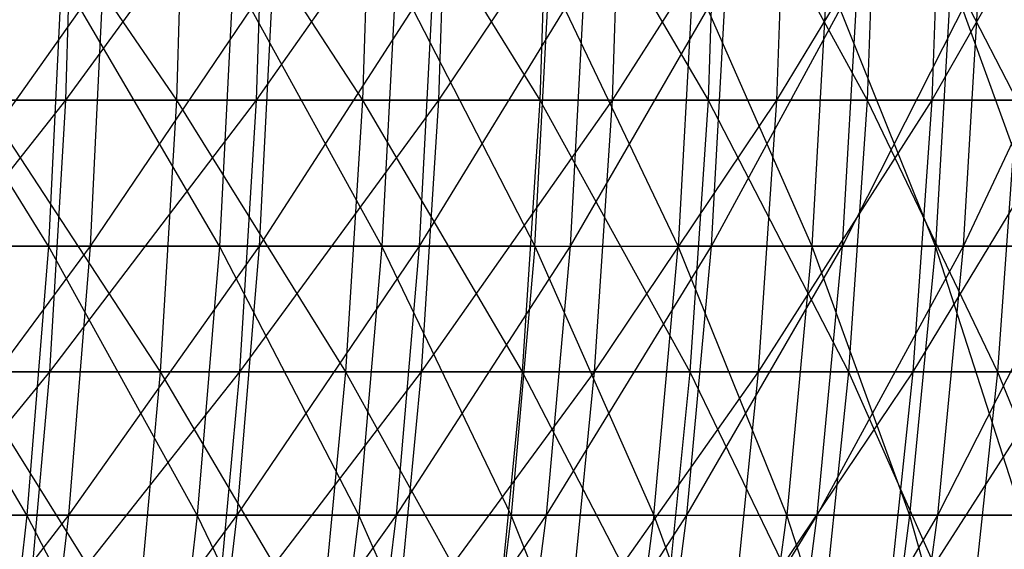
# Model space of a CAD drawing. Extents: x -125 to 125, y -143 to 0.
# Tile 382 of 406: x 42 to 51, y -91 to -86. Entities that reach past the tile are written whole.
import ezdxf

# ---------------------------------------------------------------- set-up
doc = ezdxf.new("R2010")
doc.units = 0
doc.header["$LTSCALE"] = 25.4
doc.layers.get('0').update_dxf_attribs({"linetype": 'CONTINUOUS'})

# ---------------------------------------------------------------- blocks, each defined once
blk = doc.blocks.new('NL2500027000_STL_3')
at = {"color": 0}
for p, q in [((41.3551, -84.1254, 43.4534), (43.0747, -86.6365, 41.5985)), ((41.3551, -84.1254, 43.4534), (43.0747, -86.6365, 41.5985)), ((42.124, -84.1254, -42.7085), (42.0503, -86.6365, -42.6338)), ((42.124, -84.1254, -42.7085), (42.0503, -86.6365, -42.6338)), ((43.8869, -84.1254, -40.8947), (42.0503, -86.6365, -42.6338)), ((43.8869, -84.1254, -40.8947), (42.0503, -86.6365, -42.6338)), ((43.1502, -84.1254, 41.6714), (43.0747, -86.6365, 41.5985)), ((43.1502, -84.1254, 41.6714), (43.0747, -86.6365, 41.5985)), ((43.1502, -84.1254, 41.6714), (44.7901, -86.6365, 39.7456)), ((43.1502, -84.1254, 41.6714), (44.7901, -86.6365, 39.7456)), ((43.8869, -84.1254, -40.8947), (43.8102, -86.6365, -40.8232)), ((43.8869, -84.1254, -40.8947), (43.8102, -86.6365, -40.8232)), ((45.5719, -84.1254, -39.0082), (43.8102, -86.6365, -40.8232)), ((45.5719, -84.1254, -39.0082), (43.8102, -86.6365, -40.8232)), ((44.8685, -84.1254, 39.8153), (44.7901, -86.6365, 39.7456)), ((44.8685, -84.1254, 39.8153), (44.7901, -86.6365, 39.7456)), ((44.8685, -84.1254, 39.8153), (46.4258, -86.6365, 37.8221)), ((44.8685, -84.1254, 39.8153), (46.4258, -86.6365, 37.8221)), ((45.5719, -84.1254, -39.0082), (45.4922, -86.6365, -38.94)), ((45.5719, -84.1254, -39.0082), (45.4922, -86.6365, -38.94)), ((47.1759, -84.1254, -37.0524), (45.4922, -86.6365, -38.94)), ((47.1759, -84.1254, -37.0524), (45.4922, -86.6365, -38.94)), ((46.5071, -84.1254, 37.8884), (46.4258, -86.6365, 37.8221)), ((46.5071, -84.1254, 37.8884), (46.4258, -86.6365, 37.8221)), ((46.5071, -84.1254, 37.8884), (47.979, -86.6365, 35.8313)), ((46.5071, -84.1254, 37.8884), (47.979, -86.6365, 35.8313)), ((47.1759, -84.1254, -37.0524), (47.0933, -86.6365, -36.9876)), ((47.1759, -84.1254, -37.0524), (47.0933, -86.6365, -36.9876)), ((48.6959, -84.1254, -35.0307), (47.0933, -86.6365, -36.9876)), ((48.6959, -84.1254, -35.0307), (47.0933, -86.6365, -36.9876)), ((48.063, -84.1254, 35.8941), (47.979, -86.6365, 35.8313)), ((48.063, -84.1254, 35.8941), (47.979, -86.6365, 35.8313)), ((48.063, -84.1254, 35.8941), (49.4468, -86.6365, 33.7769)), ((48.063, -84.1254, 35.8941), (49.4468, -86.6365, 33.7769)), ((48.6959, -84.1254, -35.0307), (48.6107, -86.6365, -34.9694)), ((48.6959, -84.1254, -35.0307), (48.6107, -86.6365, -34.9694)), ((50.1294, -84.1254, -32.9467), (48.6107, -86.6365, -34.9694)), ((50.1294, -84.1254, -32.9467), (48.6107, -86.6365, -34.9694)), ((49.5335, -84.1254, 33.836), (49.4468, -86.6365, 33.7769)), ((49.5335, -84.1254, 33.836), (49.4468, -86.6365, 33.7769)), ((49.5335, -84.1254, 33.836), (50.8268, -86.6365, 31.6623)), ((49.5335, -84.1254, 33.836), (50.8268, -86.6365, 31.6623)), ((50.1294, -84.1254, -32.9467), (50.0417, -86.6365, -32.8891)), ((50.1294, -84.1254, -32.9467), (50.0417, -86.6365, -32.8891)), ((51.4738, -84.1254, -30.8041), (50.0417, -86.6365, -32.8891)), ((51.4738, -84.1254, -30.8041), (50.0417, -86.6365, -32.8891)), ((41.8924, -87.9836, 37.1304), (40.3482, -85.4941, 39.034)), ((41.8924, -87.9836, 37.1304), (40.3482, -85.4941, 39.034)), ((40.6403, -87.9836, -38.4968), (42.4021, -85.4941, -36.7927)), ((40.6403, -87.9836, -38.4968), (42.4021, -85.4941, -36.7927)), ((42.0125, -85.4941, 37.2369), (41.8924, -87.9836, 37.1304)), ((42.0125, -85.4941, 37.2369), (41.8924, -87.9836, 37.1304)), ((43.4721, -87.9836, 35.2678), (42.0125, -85.4941, 37.2369)), ((43.4721, -87.9836, 35.2678), (42.0125, -85.4941, 37.2369)), ((42.2808, -87.9836, -36.6875), (42.4021, -85.4941, -36.7927)), ((42.2808, -87.9836, -36.6875), (42.4021, -85.4941, -36.7927)), ((42.2808, -87.9836, -36.6875), (43.9666, -85.4941, -34.9081)), ((42.2808, -87.9836, -36.6875), (43.9666, -85.4941, -34.9081)), ((43.5967, -85.4941, 35.3689), (43.4721, -87.9836, 35.2678)), ((43.5967, -85.4941, 35.3689), (43.4721, -87.9836, 35.2678)), ((44.9691, -87.9836, 33.338), (43.5967, -85.4941, 35.3689)), ((44.9691, -87.9836, 33.338), (43.5967, -85.4941, 35.3689)), ((43.8409, -87.9836, -34.8083), (43.9666, -85.4941, -34.9081)), ((43.8409, -87.9836, -34.8083), (43.9666, -85.4941, -34.9081)), ((43.8409, -87.9836, -34.8083), (45.4474, -85.4941, -32.9571)), ((43.8409, -87.9836, -34.8083), (45.4474, -85.4941, -32.9571)), ((45.098, -85.4941, 33.4336), (44.9691, -87.9836, 33.338)), ((45.098, -85.4941, 33.4336), (44.9691, -87.9836, 33.338)), ((45.098, -85.4941, 33.4336), (46.3805, -87.9836, 31.3447)), ((45.098, -85.4941, 33.4336), (46.3805, -87.9836, 31.3447)), ((45.3175, -87.9836, -32.8628), (45.4474, -85.4941, -32.9571)), ((45.3175, -87.9836, -32.8628), (45.4474, -85.4941, -32.9571)), ((45.3175, -87.9836, -32.8628), (46.8417, -85.4941, -30.9433)), ((45.3175, -87.9836, -32.8628), (46.8417, -85.4941, -30.9433)), ((46.3805, -87.9836, 31.3447), (46.5134, -85.4941, 31.4346)), ((46.3805, -87.9836, 31.3447), (46.5134, -85.4941, 31.4346)), ((47.7035, -87.9836, 29.2918), (46.5134, -85.4941, 31.4346)), ((47.7035, -87.9836, 29.2918), (46.5134, -85.4941, 31.4346)), ((46.7078, -87.9836, -30.8548), (46.8417, -85.4941, -30.9433)), ((46.7078, -87.9836, -30.8548), (46.8417, -85.4941, -30.9433)), ((46.7078, -87.9836, -30.8548), (48.1469, -85.4941, -28.8707)), ((46.7078, -87.9836, -30.8548), (48.1469, -85.4941, -28.8707)), ((47.8403, -85.4941, 29.3758), (47.7035, -87.9836, 29.2918)), ((47.8403, -85.4941, 29.3758), (47.7035, -87.9836, 29.2918)), ((47.8403, -85.4941, 29.3758), (48.9358, -87.9836, 27.1831)), ((47.8403, -85.4941, 29.3758), (48.9358, -87.9836, 27.1831)), ((48.0092, -87.9836, -28.7881), (48.1469, -85.4941, -28.8707)), ((48.0092, -87.9836, -28.7881), (48.1469, -85.4941, -28.8707)), ((48.0092, -87.9836, -28.7881), (49.3604, -85.4941, -26.743)), ((48.0092, -87.9836, -28.7881), (49.3604, -85.4941, -26.743)), ((49.0762, -85.4941, 27.2611), (48.9358, -87.9836, 27.1831)), ((49.0762, -85.4941, 27.2611), (48.9358, -87.9836, 27.1831)), ((50.075, -87.9836, 25.0227), (49.0762, -85.4941, 27.2611)), ((50.075, -87.9836, 25.0227), (49.0762, -85.4941, 27.2611)), ((49.2192, -87.9836, -26.6666), (49.3604, -85.4941, -26.743)), ((49.2192, -87.9836, -26.6666), (49.3604, -85.4941, -26.743)), ((49.2192, -87.9836, -26.6666), (50.4799, -85.4941, -24.5645)), ((49.2192, -87.9836, -26.6666), (50.4799, -85.4941, -24.5645)), ((50.2186, -85.4941, 25.0945), (50.075, -87.9836, 25.0227)), ((50.2186, -85.4941, 25.0945), (50.075, -87.9836, 25.0227)), ((51.1188, -87.9836, 22.8147), (50.2186, -85.4941, 25.0945)), ((51.1188, -87.9836, 22.8147), (50.2186, -85.4941, 25.0945)), ((50.3356, -87.9836, -24.4943), (50.4799, -85.4941, -24.5645)), ((50.3356, -87.9836, -24.4943), (50.4799, -85.4941, -24.5645)), ((50.3356, -87.9836, -24.4943), (51.5033, -85.4941, -22.3392)), ((50.3356, -87.9836, -24.4943), (51.5033, -85.4941, -22.3392)), ((42.0503, -86.6365, -42.6338), (40.0746, -89.141, -44.213)), ((42.0503, -86.6365, -42.6338), (40.0746, -89.141, -44.213)), ((42.0503, -86.6365, -42.6338), (40.2156, -86.6365, -44.3686)), ((42.0503, -86.6365, -42.6338), (40.2156, -86.6365, -44.3686)), ((41.2828, -86.6365, 43.3774), (43.0747, -86.6365, 41.5985)), ((41.2828, -86.6365, 43.3774), (43.0747, -86.6365, 41.5985)), ((41.2828, -86.6365, 43.3774), (42.9236, -89.141, 41.4526)), ((41.2828, -86.6365, 43.3774), (42.9236, -89.141, 41.4526)), ((42.0503, -86.6365, -42.6338), (41.9028, -89.141, -42.4843)), ((42.0503, -86.6365, -42.6338), (41.9028, -89.141, -42.4843)), ((43.8102, -86.6365, -40.8232), (41.9028, -89.141, -42.4843)), ((43.8102, -86.6365, -40.8232), (41.9028, -89.141, -42.4843)), ((43.8102, -86.6365, -40.8232), (42.0503, -86.6365, -42.6338)), ((43.8102, -86.6365, -40.8232), (42.0503, -86.6365, -42.6338)), ((43.0747, -86.6365, 41.5985), (42.9236, -89.141, 41.4526)), ((43.0747, -86.6365, 41.5985), (42.9236, -89.141, 41.4526)), ((43.0747, -86.6365, 41.5985), (44.7901, -86.6365, 39.7456)), ((43.0747, -86.6365, 41.5985), (44.7901, -86.6365, 39.7456)), ((43.0747, -86.6365, 41.5985), (44.633, -89.141, 39.6063)), ((43.0747, -86.6365, 41.5985), (44.633, -89.141, 39.6063)), ((43.8102, -86.6365, -40.8232), (43.6566, -89.141, -40.68)), ((43.8102, -86.6365, -40.8232), (43.6566, -89.141, -40.68)), ((45.4922, -86.6365, -38.94), (43.6566, -89.141, -40.68)), ((45.4922, -86.6365, -38.94), (43.6566, -89.141, -40.68)), ((45.4922, -86.6365, -38.94), (43.8102, -86.6365, -40.8232)), ((45.4922, -86.6365, -38.94), (43.8102, -86.6365, -40.8232)), ((44.7901, -86.6365, 39.7456), (44.633, -89.141, 39.6063)), ((44.7901, -86.6365, 39.7456), (44.633, -89.141, 39.6063)), ((44.7901, -86.6365, 39.7456), (46.4258, -86.6365, 37.8221)), ((44.7901, -86.6365, 39.7456), (46.4258, -86.6365, 37.8221)), ((44.7901, -86.6365, 39.7456), (46.263, -89.141, 37.6895)), ((44.7901, -86.6365, 39.7456), (46.263, -89.141, 37.6895)), ((45.4922, -86.6365, -38.94), (45.3327, -89.141, -38.8034)), ((45.4922, -86.6365, -38.94), (45.3327, -89.141, -38.8034)), ((47.0933, -86.6365, -36.9876), (45.3327, -89.141, -38.8034)), ((47.0933, -86.6365, -36.9876), (45.3327, -89.141, -38.8034)), ((47.0933, -86.6365, -36.9876), (45.4922, -86.6365, -38.94)), ((47.0933, -86.6365, -36.9876), (45.4922, -86.6365, -38.94)), ((46.4258, -86.6365, 37.8221), (46.263, -89.141, 37.6895)), ((46.4258, -86.6365, 37.8221), (46.263, -89.141, 37.6895)), ((46.4258, -86.6365, 37.8221), (47.979, -86.6365, 35.8313)), ((46.4258, -86.6365, 37.8221), (47.979, -86.6365, 35.8313)), ((46.4258, -86.6365, 37.8221), (47.8107, -89.141, 35.7057)), ((46.4258, -86.6365, 37.8221), (47.8107, -89.141, 35.7057)), ((47.0933, -86.6365, -36.9876), (46.9282, -89.141, -36.8579)), ((47.0933, -86.6365, -36.9876), (46.9282, -89.141, -36.8579)), ((48.6107, -86.6365, -34.9694), (46.9282, -89.141, -36.8579)), ((48.6107, -86.6365, -34.9694), (46.9282, -89.141, -36.8579)), ((48.6107, -86.6365, -34.9694), (47.0933, -86.6365, -36.9876)), ((48.6107, -86.6365, -34.9694), (47.0933, -86.6365, -36.9876)), ((47.979, -86.6365, 35.8313), (47.8107, -89.141, 35.7057)), ((47.979, -86.6365, 35.8313), (47.8107, -89.141, 35.7057)), ((47.979, -86.6365, 35.8313), (49.4468, -86.6365, 33.7769)), ((47.979, -86.6365, 35.8313), (49.4468, -86.6365, 33.7769)), ((47.979, -86.6365, 35.8313), (49.2734, -89.141, 33.6584)), ((47.979, -86.6365, 35.8313), (49.2734, -89.141, 33.6584)), ((48.6107, -86.6365, -34.9694), (48.4403, -89.141, -34.8468)), ((48.6107, -86.6365, -34.9694), (48.4403, -89.141, -34.8468)), ((50.0417, -86.6365, -32.8891), (48.4403, -89.141, -34.8468)), ((50.0417, -86.6365, -32.8891), (48.4403, -89.141, -34.8468)), ((50.0417, -86.6365, -32.8891), (48.6107, -86.6365, -34.9694)), ((50.0417, -86.6365, -32.8891), (48.6107, -86.6365, -34.9694)), ((49.4468, -86.6365, 33.7769), (49.2734, -89.141, 33.6584)), ((49.4468, -86.6365, 33.7769), (49.2734, -89.141, 33.6584)), ((49.4468, -86.6365, 33.7769), (50.8268, -86.6365, 31.6623)), ((49.4468, -86.6365, 33.7769), (50.8268, -86.6365, 31.6623)), ((49.4468, -86.6365, 33.7769), (50.6485, -89.141, 31.5513)), ((49.4468, -86.6365, 33.7769), (50.6485, -89.141, 31.5513)), ((50.0417, -86.6365, -32.8891), (49.8662, -89.141, -32.7737)), ((50.0417, -86.6365, -32.8891), (49.8662, -89.141, -32.7737)), ((51.3837, -86.6365, -30.7502), (49.8662, -89.141, -32.7737)), ((51.3837, -86.6365, -30.7502), (49.8662, -89.141, -32.7737)), ((51.3837, -86.6365, -30.7502), (50.0417, -86.6365, -32.8891)), ((51.3837, -86.6365, -30.7502), (50.0417, -86.6365, -32.8891)), ((50.8268, -86.6365, 31.6623), (50.6485, -89.141, 31.5513)), ((50.8268, -86.6365, 31.6623), (50.6485, -89.141, 31.5513)), ((41.8924, -87.9836, 37.1304), (40.2329, -87.9836, 38.9224)), ((41.8924, -87.9836, 37.1304), (40.2329, -87.9836, 38.9224)), ((41.6936, -90.4641, 36.9543), (40.2329, -87.9836, 38.9224)), ((41.6936, -90.4641, 36.9543), (40.2329, -87.9836, 38.9224)), ((40.4475, -90.4641, -38.3141), (42.2808, -87.9836, -36.6875)), ((40.4475, -90.4641, -38.3141), (42.2808, -87.9836, -36.6875)), ((40.6403, -87.9836, -38.4968), (42.2808, -87.9836, -36.6875)), ((40.6403, -87.9836, -38.4968), (42.2808, -87.9836, -36.6875)), ((41.8924, -87.9836, 37.1304), (41.6936, -90.4641, 36.9543)), ((41.8924, -87.9836, 37.1304), (41.6936, -90.4641, 36.9543)), ((43.4721, -87.9836, 35.2678), (41.8924, -87.9836, 37.1304)), ((43.4721, -87.9836, 35.2678), (41.8924, -87.9836, 37.1304)), ((43.2658, -90.4641, 35.1005), (41.8924, -87.9836, 37.1304)), ((43.2658, -90.4641, 35.1005), (41.8924, -87.9836, 37.1304)), ((42.0802, -90.4641, -36.5134), (42.2808, -87.9836, -36.6875)), ((42.0802, -90.4641, -36.5134), (42.2808, -87.9836, -36.6875)), ((42.0802, -90.4641, -36.5134), (43.8409, -87.9836, -34.8083)), ((42.0802, -90.4641, -36.5134), (43.8409, -87.9836, -34.8083)), ((42.2808, -87.9836, -36.6875), (43.8409, -87.9836, -34.8083)), ((42.2808, -87.9836, -36.6875), (43.8409, -87.9836, -34.8083)), ((43.4721, -87.9836, 35.2678), (43.2658, -90.4641, 35.1005)), ((43.4721, -87.9836, 35.2678), (43.2658, -90.4641, 35.1005)), ((44.9691, -87.9836, 33.338), (43.4721, -87.9836, 35.2678)), ((44.9691, -87.9836, 33.338), (43.4721, -87.9836, 35.2678)), ((44.7557, -90.4641, 33.1798), (43.4721, -87.9836, 35.2678)), ((44.7557, -90.4641, 33.1798), (43.4721, -87.9836, 35.2678)), ((43.6329, -90.4641, -34.6431), (43.8409, -87.9836, -34.8083)), ((43.6329, -90.4641, -34.6431), (43.8409, -87.9836, -34.8083)), ((43.6329, -90.4641, -34.6431), (45.3175, -87.9836, -32.8628)), ((43.6329, -90.4641, -34.6431), (45.3175, -87.9836, -32.8628)), ((43.8409, -87.9836, -34.8083), (45.3175, -87.9836, -32.8628)), ((43.8409, -87.9836, -34.8083), (45.3175, -87.9836, -32.8628)), ((44.9691, -87.9836, 33.338), (44.7557, -90.4641, 33.1798)), ((44.9691, -87.9836, 33.338), (44.7557, -90.4641, 33.1798)), ((46.3805, -87.9836, 31.3447), (44.9691, -87.9836, 33.338)), ((46.3805, -87.9836, 31.3447), (44.9691, -87.9836, 33.338)), ((46.1604, -90.4641, 31.196), (44.9691, -87.9836, 33.338)), ((46.1604, -90.4641, 31.196), (44.9691, -87.9836, 33.338)), ((45.1025, -90.4641, -32.7069), (45.3175, -87.9836, -32.8628)), ((45.1025, -90.4641, -32.7069), (45.3175, -87.9836, -32.8628)), ((45.1025, -90.4641, -32.7069), (46.7078, -87.9836, -30.8548)), ((45.1025, -90.4641, -32.7069), (46.7078, -87.9836, -30.8548)), ((45.3175, -87.9836, -32.8628), (46.7078, -87.9836, -30.8548)), ((45.3175, -87.9836, -32.8628), (46.7078, -87.9836, -30.8548)), ((46.3805, -87.9836, 31.3447), (46.1604, -90.4641, 31.196)), ((46.3805, -87.9836, 31.3447), (46.1604, -90.4641, 31.196)), ((46.3805, -87.9836, 31.3447), (47.4772, -90.4641, 29.1528)), ((46.3805, -87.9836, 31.3447), (47.4772, -90.4641, 29.1528)), ((46.3805, -87.9836, 31.3447), (47.7035, -87.9836, 29.2918)), ((46.3805, -87.9836, 31.3447), (47.7035, -87.9836, 29.2918)), ((46.4862, -90.4641, -30.7084), (46.7078, -87.9836, -30.8548)), ((46.4862, -90.4641, -30.7084), (46.7078, -87.9836, -30.8548)), ((46.4862, -90.4641, -30.7084), (48.0092, -87.9836, -28.7881)), ((46.4862, -90.4641, -30.7084), (48.0092, -87.9836, -28.7881)), ((46.7078, -87.9836, -30.8548), (48.0092, -87.9836, -28.7881)), ((46.7078, -87.9836, -30.8548), (48.0092, -87.9836, -28.7881)), ((47.4772, -90.4641, 29.1528), (47.7035, -87.9836, 29.2918)), ((47.4772, -90.4641, 29.1528), (47.7035, -87.9836, 29.2918)), ((48.9358, -87.9836, 27.1831), (47.7035, -87.9836, 29.2918)), ((48.9358, -87.9836, 27.1831), (47.7035, -87.9836, 29.2918)), ((48.7036, -90.4641, 27.0542), (47.7035, -87.9836, 29.2918)), ((48.7036, -90.4641, 27.0542), (47.7035, -87.9836, 29.2918)), ((47.7814, -90.4641, -28.6515), (48.0092, -87.9836, -28.7881)), ((47.7814, -90.4641, -28.6515), (48.0092, -87.9836, -28.7881)), ((47.7814, -90.4641, -28.6515), (49.2192, -87.9836, -26.6666)), ((47.7814, -90.4641, -28.6515), (49.2192, -87.9836, -26.6666)), ((48.0092, -87.9836, -28.7881), (49.2192, -87.9836, -26.6666)), ((48.0092, -87.9836, -28.7881), (49.2192, -87.9836, -26.6666)), ((48.9358, -87.9836, 27.1831), (48.7036, -90.4641, 27.0542)), ((48.9358, -87.9836, 27.1831), (48.7036, -90.4641, 27.0542)), ((48.9358, -87.9836, 27.1831), (49.8374, -90.4641, 24.904)), ((50.075, -87.9836, 25.0227), (48.9358, -87.9836, 27.1831)), ((50.075, -87.9836, 25.0227), (48.9358, -87.9836, 27.1831)), ((48.9358, -87.9836, 27.1831), (49.8374, -90.4641, 24.904)), ((48.9857, -90.4641, -26.54), (49.2192, -87.9836, -26.6666)), ((48.9857, -90.4641, -26.54), (49.2192, -87.9836, -26.6666)), ((48.9857, -90.4641, -26.54), (50.3356, -87.9836, -24.4943)), ((48.9857, -90.4641, -26.54), (50.3356, -87.9836, -24.4943)), ((49.2192, -87.9836, -26.6666), (50.3356, -87.9836, -24.4943)), ((49.2192, -87.9836, -26.6666), (50.3356, -87.9836, -24.4943)), ((50.075, -87.9836, 25.0227), (49.8374, -90.4641, 24.904)), ((50.075, -87.9836, 25.0227), (49.8374, -90.4641, 24.904)), ((51.1188, -87.9836, 22.8147), (50.075, -87.9836, 25.0227)), ((51.1188, -87.9836, 22.8147), (50.075, -87.9836, 25.0227)), ((50.8762, -90.4641, 22.7064), (50.075, -87.9836, 25.0227)), ((50.8762, -90.4641, 22.7064), (50.075, -87.9836, 25.0227)), ((50.0967, -90.4641, -24.3781), (50.3356, -87.9836, -24.4943)), ((50.0967, -90.4641, -24.3781), (50.3356, -87.9836, -24.4943)), ((50.0967, -90.4641, -24.3781), (51.3561, -87.9836, -22.2754)), ((50.0967, -90.4641, -24.3781), (51.3561, -87.9836, -22.2754)), ((50.3356, -87.9836, -24.4943), (51.3561, -87.9836, -22.2754)), ((50.3356, -87.9836, -24.4943), (51.3561, -87.9836, -22.2754)), ((41.9028, -89.141, -42.4843), (39.8632, -91.6345, -43.9798)), ((41.9028, -89.141, -42.4843), (39.8632, -91.6345, -43.9798)), ((41.9028, -89.141, -42.4843), (40.0746, -89.141, -44.213)), ((41.9028, -89.141, -42.4843), (40.0746, -89.141, -44.213)), ((41.138, -89.141, 43.2253), (42.9236, -89.141, 41.4526)), ((41.138, -89.141, 43.2253), (42.9236, -89.141, 41.4526)), ((41.138, -89.141, 43.2253), (42.6973, -91.6345, 41.234)), ((41.138, -89.141, 43.2253), (42.6973, -91.6345, 41.234)), ((41.9028, -89.141, -42.4843), (41.6818, -91.6345, -42.2602)), ((41.9028, -89.141, -42.4843), (41.6818, -91.6345, -42.2602)), ((43.6566, -89.141, -40.68), (41.6818, -91.6345, -42.2602)), ((43.6566, -89.141, -40.68), (41.6818, -91.6345, -42.2602)), ((43.6566, -89.141, -40.68), (41.9028, -89.141, -42.4843)), ((43.6566, -89.141, -40.68), (41.9028, -89.141, -42.4843)), ((42.9236, -89.141, 41.4526), (42.6973, -91.6345, 41.234)), ((42.9236, -89.141, 41.4526), (42.6973, -91.6345, 41.234)), ((42.9236, -89.141, 41.4526), (44.633, -89.141, 39.6063)), ((42.9236, -89.141, 41.4526), (44.633, -89.141, 39.6063)), ((42.9236, -89.141, 41.4526), (44.3976, -91.6345, 39.3974)), ((42.9236, -89.141, 41.4526), (44.3976, -91.6345, 39.3974)), ((43.6566, -89.141, -40.68), (43.4263, -91.6345, -40.4655)), ((43.6566, -89.141, -40.68), (43.4263, -91.6345, -40.4655)), ((45.3327, -89.141, -38.8034), (43.4263, -91.6345, -40.4655)), ((45.3327, -89.141, -38.8034), (43.4263, -91.6345, -40.4655)), ((45.3327, -89.141, -38.8034), (43.6566, -89.141, -40.68)), ((45.3327, -89.141, -38.8034), (43.6566, -89.141, -40.68)), ((44.633, -89.141, 39.6063), (44.3976, -91.6345, 39.3974)), ((44.633, -89.141, 39.6063), (44.3976, -91.6345, 39.3974)), ((44.633, -89.141, 39.6063), (46.263, -89.141, 37.6895)), ((44.633, -89.141, 39.6063), (46.263, -89.141, 37.6895)), ((44.633, -89.141, 39.6063), (46.019, -91.6345, 37.4907)), ((44.633, -89.141, 39.6063), (46.019, -91.6345, 37.4907)), ((45.3327, -89.141, -38.8034), (45.0936, -91.6345, -38.5988)), ((45.3327, -89.141, -38.8034), (45.0936, -91.6345, -38.5988)), ((46.9282, -89.141, -36.8579), (45.0936, -91.6345, -38.5988)), ((46.9282, -89.141, -36.8579), (45.0936, -91.6345, -38.5988)), ((46.9282, -89.141, -36.8579), (45.3327, -89.141, -38.8034)), ((46.9282, -89.141, -36.8579), (45.3327, -89.141, -38.8034)), ((46.263, -89.141, 37.6895), (46.019, -91.6345, 37.4907)), ((46.263, -89.141, 37.6895), (46.019, -91.6345, 37.4907)), ((46.263, -89.141, 37.6895), (47.8107, -89.141, 35.7057)), ((46.263, -89.141, 37.6895), (47.8107, -89.141, 35.7057)), ((46.263, -89.141, 37.6895), (47.5586, -91.6345, 35.5174)), ((46.263, -89.141, 37.6895), (47.5586, -91.6345, 35.5174)), ((46.9282, -89.141, -36.8579), (46.6807, -91.6345, -36.6635)), ((46.9282, -89.141, -36.8579), (46.6807, -91.6345, -36.6635)), ((48.4403, -89.141, -34.8468), (46.6807, -91.6345, -36.6635)), ((48.4403, -89.141, -34.8468), (46.6807, -91.6345, -36.6635)), ((48.4403, -89.141, -34.8468), (46.9282, -89.141, -36.8579)), ((48.4403, -89.141, -34.8468), (46.9282, -89.141, -36.8579)), ((47.8107, -89.141, 35.7057), (47.5586, -91.6345, 35.5174)), ((47.8107, -89.141, 35.7057), (47.5586, -91.6345, 35.5174)), ((47.8107, -89.141, 35.7057), (49.2734, -89.141, 33.6584)), ((47.8107, -89.141, 35.7057), (49.2734, -89.141, 33.6584)), ((47.8107, -89.141, 35.7057), (49.0136, -91.6345, 33.4809)), ((47.8107, -89.141, 35.7057), (49.0136, -91.6345, 33.4809)), ((48.4403, -89.141, -34.8468), (48.1848, -91.6345, -34.663)), ((48.4403, -89.141, -34.8468), (48.1848, -91.6345, -34.663)), ((49.8662, -89.141, -32.7737), (48.1848, -91.6345, -34.663)), ((49.8662, -89.141, -32.7737), (48.1848, -91.6345, -34.663)), ((49.8662, -89.141, -32.7737), (48.4403, -89.141, -34.8468)), ((49.8662, -89.141, -32.7737), (48.4403, -89.141, -34.8468)), ((49.2734, -89.141, 33.6584), (49.0136, -91.6345, 33.4809)), ((49.2734, -89.141, 33.6584), (49.0136, -91.6345, 33.4809)), ((49.2734, -89.141, 33.6584), (50.6485, -89.141, 31.5513)), ((49.2734, -89.141, 33.6584), (50.6485, -89.141, 31.5513)), ((49.2734, -89.141, 33.6584), (50.3814, -91.6345, 31.3849)), ((49.2734, -89.141, 33.6584), (50.3814, -91.6345, 31.3849)), ((49.8662, -89.141, -32.7737), (49.6033, -91.6345, -32.6009)), ((49.8662, -89.141, -32.7737), (49.6033, -91.6345, -32.6009)), ((51.2035, -89.141, -30.6424), (49.6033, -91.6345, -32.6009)), ((51.2035, -89.141, -30.6424), (49.6033, -91.6345, -32.6009)), ((51.2035, -89.141, -30.6424), (49.8662, -89.141, -32.7737)), ((51.2035, -89.141, -30.6424), (49.8662, -89.141, -32.7737)), ((50.6485, -89.141, 31.5513), (50.3814, -91.6345, 31.3849)), ((50.6485, -89.141, 31.5513), (50.3814, -91.6345, 31.3849)), ((50.6485, -89.141, 31.5513), (51.9336, -89.141, 29.3881)), ((50.6485, -89.141, 31.5513), (51.9336, -89.141, 29.3881)), ((50.6485, -89.141, 31.5513), (51.6597, -91.6345, 29.2331)), ((50.6485, -89.141, 31.5513), (51.6597, -91.6345, 29.2331)), ((41.6936, -90.4641, 36.9543), (40.042, -90.4641, 38.7378)), ((41.6936, -90.4641, 36.9543), (40.042, -90.4641, 38.7378)), ((40.1787, -92.9311, -38.0595), (42.0802, -90.4641, -36.5134)), ((40.1787, -92.9311, -38.0595), (42.0802, -90.4641, -36.5134)), ((40.4475, -90.4641, -38.3141), (42.0802, -90.4641, -36.5134)), ((40.4475, -90.4641, -38.3141), (42.0802, -90.4641, -36.5134)), ((41.6936, -90.4641, 36.9543), (41.4165, -92.9311, 36.7087)), ((41.6936, -90.4641, 36.9543), (41.4165, -92.9311, 36.7087)), ((43.2658, -90.4641, 35.1005), (41.6936, -90.4641, 36.9543)), ((43.2658, -90.4641, 35.1005), (41.6936, -90.4641, 36.9543)), ((42.9783, -92.9311, 34.8672), (41.6936, -90.4641, 36.9543)), ((42.9783, -92.9311, 34.8672), (41.6936, -90.4641, 36.9543)), ((41.8006, -92.9311, -36.2707), (42.0802, -90.4641, -36.5134)), ((41.8006, -92.9311, -36.2707), (42.0802, -90.4641, -36.5134)), ((41.8006, -92.9311, -36.2707), (43.6329, -90.4641, -34.6431)), ((41.8006, -92.9311, -36.2707), (43.6329, -90.4641, -34.6431)), ((42.0802, -90.4641, -36.5134), (43.6329, -90.4641, -34.6431)), ((42.0802, -90.4641, -36.5134), (43.6329, -90.4641, -34.6431)), ((43.2658, -90.4641, 35.1005), (42.9783, -92.9311, 34.8672)), ((43.2658, -90.4641, 35.1005), (42.9783, -92.9311, 34.8672)), ((44.7557, -90.4641, 33.1798), (43.2658, -90.4641, 35.1005)), ((44.7557, -90.4641, 33.1798), (43.2658, -90.4641, 35.1005)), ((44.4583, -92.9311, 32.9593), (43.2658, -90.4641, 35.1005)), ((44.4583, -92.9311, 32.9593), (43.2658, -90.4641, 35.1005)), ((43.3429, -92.9311, -34.4129), (43.6329, -90.4641, -34.6431)), ((43.3429, -92.9311, -34.4129), (43.6329, -90.4641, -34.6431)), ((43.3429, -92.9311, -34.4129), (45.1025, -90.4641, -32.7069)), ((43.3429, -92.9311, -34.4129), (45.1025, -90.4641, -32.7069)), ((43.6329, -90.4641, -34.6431), (45.1025, -90.4641, -32.7069)), ((43.6329, -90.4641, -34.6431), (45.1025, -90.4641, -32.7069)), ((44.7557, -90.4641, 33.1798), (44.4583, -92.9311, 32.9593)), ((44.7557, -90.4641, 33.1798), (44.4583, -92.9311, 32.9593)), ((46.1604, -90.4641, 31.196), (44.7557, -90.4641, 33.1798)), ((46.1604, -90.4641, 31.196), (44.7557, -90.4641, 33.1798)), ((45.8536, -92.9311, 30.9887), (44.7557, -90.4641, 33.1798)), ((45.8536, -92.9311, 30.9887), (44.7557, -90.4641, 33.1798)), ((44.8027, -92.9311, -32.4896), (45.1025, -90.4641, -32.7069)), ((44.8027, -92.9311, -32.4896), (45.1025, -90.4641, -32.7069)), ((44.8027, -92.9311, -32.4896), (46.4862, -90.4641, -30.7084)), ((44.8027, -92.9311, -32.4896), (46.4862, -90.4641, -30.7084)), ((45.1025, -90.4641, -32.7069), (46.4862, -90.4641, -30.7084)), ((45.1025, -90.4641, -32.7069), (46.4862, -90.4641, -30.7084)), ((46.1604, -90.4641, 31.196), (45.8536, -92.9311, 30.9887)), ((46.1604, -90.4641, 31.196), (45.8536, -92.9311, 30.9887)), ((47.4772, -90.4641, 29.1528), (46.1604, -90.4641, 31.196)), ((47.4772, -90.4641, 29.1528), (46.1604, -90.4641, 31.196)), ((47.1617, -92.9311, 28.9591), (46.1604, -90.4641, 31.196)), ((47.1617, -92.9311, 28.9591), (46.1604, -90.4641, 31.196)), ((46.1773, -92.9311, -30.5044), (46.4862, -90.4641, -30.7084)), ((46.1773, -92.9311, -30.5044), (46.4862, -90.4641, -30.7084)), ((46.1773, -92.9311, -30.5044), (47.7814, -90.4641, -28.6515)), ((46.1773, -92.9311, -30.5044), (47.7814, -90.4641, -28.6515)), ((46.4862, -90.4641, -30.7084), (47.7814, -90.4641, -28.6515)), ((46.4862, -90.4641, -30.7084), (47.7814, -90.4641, -28.6515)), ((47.4772, -90.4641, 29.1528), (47.1617, -92.9311, 28.9591)), ((47.4772, -90.4641, 29.1528), (47.1617, -92.9311, 28.9591)), ((47.4639, -92.9311, -28.4611), (47.7814, -90.4641, -28.6515)), ((47.4639, -92.9311, -28.4611), (47.7814, -90.4641, -28.6515)), ((47.4639, -92.9311, -28.4611), (48.9857, -90.4641, -26.54)), ((47.4639, -92.9311, -28.4611), (48.9857, -90.4641, -26.54)), ((47.4772, -90.4641, 29.1528), (48.38, -92.9311, 26.8744)), ((47.4772, -90.4641, 29.1528), (48.38, -92.9311, 26.8744)), ((47.4772, -90.4641, 29.1528), (48.7036, -90.4641, 27.0542)), ((47.4772, -90.4641, 29.1528), (48.7036, -90.4641, 27.0542)), ((47.7814, -90.4641, -28.6515), (48.9857, -90.4641, -26.54)), ((47.7814, -90.4641, -28.6515), (48.9857, -90.4641, -26.54)), ((48.38, -92.9311, 26.8744), (48.7036, -90.4641, 27.0542)), ((48.38, -92.9311, 26.8744), (48.7036, -90.4641, 27.0542)), ((48.6602, -92.9311, -26.3637), (48.9857, -90.4641, -26.54)), ((48.6602, -92.9311, -26.3637), (48.9857, -90.4641, -26.54)), ((48.6602, -92.9311, -26.3637), (50.0967, -90.4641, -24.3781)), ((48.6602, -92.9311, -26.3637), (50.0967, -90.4641, -24.3781)), ((49.8374, -90.4641, 24.904), (48.7036, -90.4641, 27.0542)), ((49.8374, -90.4641, 24.904), (48.7036, -90.4641, 27.0542)), ((49.5062, -92.9311, 24.7385), (48.7036, -90.4641, 27.0542)), ((49.5062, -92.9311, 24.7385), (48.7036, -90.4641, 27.0542)), ((48.9857, -90.4641, -26.54), (50.0967, -90.4641, -24.3781)), ((48.9857, -90.4641, -26.54), (50.0967, -90.4641, -24.3781)), ((49.8374, -90.4641, 24.904), (49.5062, -92.9311, 24.7385)), ((49.8374, -90.4641, 24.904), (49.5062, -92.9311, 24.7385)), ((49.7638, -92.9311, -24.2161), (50.0967, -90.4641, -24.3781)), ((49.7638, -92.9311, -24.2161), (50.0967, -90.4641, -24.3781)), ((49.8374, -90.4641, 24.904), (50.5382, -92.9311, 22.5555)), ((50.8762, -90.4641, 22.7064), (49.8374, -90.4641, 24.904)), ((50.8762, -90.4641, 22.7064), (49.8374, -90.4641, 24.904)), ((49.8374, -90.4641, 24.904), (50.5382, -92.9311, 22.5555)), ((50.0967, -90.4641, -24.3781), (51.1124, -90.4641, -22.1697)), ((50.0967, -90.4641, -24.3781), (51.1124, -90.4641, -22.1697))]:
    blk.add_line(p, q, dxfattribs=at)

msp = doc.modelspace()

# ---------------------------------------------------------------- block references
at = {"color": 253}
msp.add_blockref('NL2500027000_STL_3', (0, 0), dxfattribs=at)

doc.saveas('drawing.dxf')
